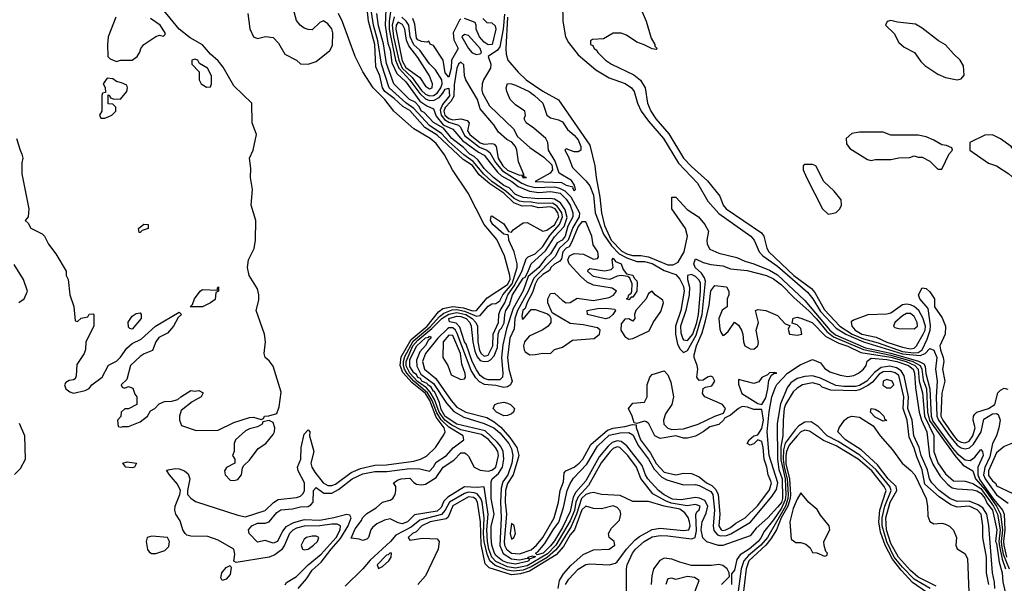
# Model space of a CAD drawing. Header units: inches. Extents: x 2380249 to 2585472, y 382747 to 546448.
# Tile 411 of 626: x 2483474 to 2488510, y 490536 to 493418. Entities that reach past the tile are written whole.
import ezdxf

# ---------------------------------------------------------------- set-up
doc = ezdxf.new("R2010")
doc.units = ezdxf.units.IN
doc.header["$MEASUREMENT"] = 0
doc.layers.add('C4489', color=7, linetype='Continuous')

msp = doc.modelspace()

# ---------------------------------------------------------------- linework, layer by layer
at = {"layer": 'C4489', "color": 4}
for points, elevation in [([(2486248.1, 493588.1), (2486252.7, 493410), (2486266, 493330), (2486280.5, 493300.5), (2486330, 493238), (2486421.1, 493161.1), (2486490, 493120.3), (2486571.1, 493091.1), (2486604.2, 493070), (2486616.5, 493050), (2486634.7, 492990), (2486653.6, 492950), (2486690, 492898.3), (2486766.9, 492810), (2486843.8, 492683.8), (2486940.9, 492581), (2486993.4, 492490), (2487050, 492426.2), (2487213.7, 492310), (2487230.3, 492290), (2487257.3, 492230), (2487274.7, 492210), (2487350, 492157), (2487503.7, 492023.7), (2487530.9, 491990.9), (2487570, 491926.1), (2487650, 491839.8), (2487699.4, 491810), (2487790, 491769.8), (2487990, 491709.4), (2488080.2, 491699.8), (2488105.5, 491710), (2488130, 491736.5), (2488150, 491727.7), (2488165.9, 491690), (2488158.2, 491630), (2488166.3, 491570), (2488162.5, 491490), (2488165.5, 491390), (2488174.3, 491370), (2488230, 491289.6), (2488270, 491242), (2488290, 491229), (2488310, 491223.7), (2488332.4, 491227.6), (2488353.3, 491246.7), (2488391.2, 491310), (2488405.4, 491374.6), (2488450, 491402.6), (2488470, 491404.6), (2488478.2, 491398.2), (2488488.3, 491370), (2488482.3, 491330), (2488470.2, 491290), (2488449.5, 491250), (2488437.1, 491182.9), (2488410, 491128.4), (2488404.7, 491090), (2488412.9, 491070), (2488470, 490988.1), (2488530, 490945.4)], 24), ([(2483458.8, 492810), (2483476, 492750), (2483486, 492730), (2483491, 492710), (2483485.4, 492685.4), (2483486, 492630), (2483521, 492450), (2483518, 492410), (2483502, 492390), (2483516.9, 492376.9), (2483531.6, 492351.6), (2483590, 492322), (2483602, 492310), (2483621, 492270), (2483659.8, 492219.8), (2483711.3, 492131.3), (2483712, 492110), (2483722, 492090), (2483731.6, 492011.6), (2483751.1, 491951.1), (2483758, 491878), (2483770, 491874), (2483788, 491892), (2483822, 491898), (2483830, 491912), (2483850, 491914), (2483854, 491910), (2483854, 491850), (2483812, 491770), (2483811.6, 491731.6), (2483804.7, 491710), (2483766, 491654), (2483762.8, 491597.2), (2483758, 491582), (2483750, 491575.3), (2483727.1, 491572.9), (2483710, 491562), (2483702.8, 491550), (2483711, 491530), (2483730, 491514.8), (2483750, 491508), (2483810, 491521), (2483830, 491531.3), (2483844, 491550), (2483896, 491590), (2483929.3, 491650.7), (2483970, 491671.3), (2483990, 491691.3), (2484022, 491738), (2484050, 491762), (2484096, 491784), (2484169.4, 491850.6), (2484290, 491922), (2484302, 491910), (2484284.7, 491895.3), (2484261, 491850), (2484230, 491815.3), (2484186.8, 491793.2), (2484171.3, 491770), (2484154.4, 491725.6), (2484110.9, 491709.1), (2484090, 491695.3), (2484041, 491650), (2484022, 491578), (2483994, 491550), (2483998, 491538), (2484010, 491534), (2484030, 491542), (2484052.7, 491532.7), (2484063.6, 491503.6), (2484074, 491490), (2484074, 491450), (2484031.6, 491428.4), (2484012.7, 491427.3), (2483994, 491410), (2483991.6, 491388.4), (2483974, 491370), (2483978, 491338), (2483994, 491334), (2484002, 491338), (2484030, 491338), (2484090, 491361), (2484128, 491390), (2484143.1, 491416.9), (2484166, 491430), (2484187.3, 491452.7), (2484215.3, 491464.7), (2484253.2, 491466.8), (2484284, 491476), (2484298, 491490), (2484350, 491522), (2484370, 491518), (2484390, 491522), (2484412, 491510), (2484402, 491490), (2484356.9, 491463.1), (2484300.7, 491419.3), (2484291, 491390), (2484291, 491370), (2484302, 491342), (2484376.7, 491316.7), (2484490, 491318), (2484570, 491358.4), (2484650, 491384), (2484670, 491386), (2484710, 491374), (2484722, 491378), (2484726, 491390), (2484748.4, 491391.6), (2484790, 491404.7), (2484801.5, 491438.5), (2484812.5, 491512.5), (2484770, 491645.2), (2484750, 491673.2), (2484729, 491690), (2484724, 491710), (2484732.3, 491770), (2484726.6, 491810), (2484684, 491930), (2484696.6, 491983.4), (2484697.6, 492010), (2484690, 492042), (2484648, 492110), (2484639, 492150), (2484645.2, 492190), (2484673.1, 492246.9), (2484680.5, 492290), (2484682.4, 492390), (2484658, 492470), (2484664.5, 492550), (2484654, 492610), (2484656.2, 492656.2), (2484649, 492710), (2484669.2, 492750), (2484685.2, 492830), (2484663.7, 492890), (2484662.4, 492990), (2484570, 493079.5), (2484514.9, 493174.9), (2484490, 493208), (2484450, 493240.5), (2484410, 493289.7), (2484345.7, 493325.7), (2484290, 493369.6), (2484174.7, 493510)], 24), ([(2484640.7, 493450), (2484650.6, 493370.6), (2484670.8, 493330.8), (2484690, 493321), (2484730.9, 493330.9), (2484770, 493326), (2484798.4, 493298.4), (2484830, 493241), (2484890, 493211.3), (2484910, 493192), (2484950, 493191), (2484990, 493204.7), (2485060.2, 493259.8), (2485074.5, 493285.5), (2485075.3, 493350), (2485070, 493371.6), (2485050, 493396.2), (2485028.4, 493411.6), (2485010, 493402.7), (2484970, 493366.6), (2484950, 493367), (2484930, 493374.5), (2484909.7, 493389.7), (2484890, 493414), (2484870, 493489)], 24), ([(2484898.7, 490510), (2484941.5, 490558.5), (2484970, 490602.4), (2485016.9, 490643.1), (2485067, 490710), (2485115.9, 490764.1), (2485154.2, 490830), (2485169.7, 490870), (2485163.6, 490883.6), (2485148, 490888), (2485081, 490870), (2485010, 490857.6), (2484930, 490859.8), (2484875.6, 490844.4), (2484835.3, 490824.8), (2484818, 490802), (2484792.4, 490750), (2484770, 490741.2), (2484730, 490755.3), (2484690, 490746), (2484648, 490790), (2484644, 490810), (2484661.2, 490830), (2484690, 490843.8), (2484730, 490843), (2484749.7, 490850.3), (2484790, 490897.1), (2484810, 490911.8), (2484870, 490917), (2484910, 490926.7), (2484950, 490928.2), (2484963.8, 490936.2), (2484975.6, 490950), (2484977, 491010), (2484990, 491024.9), (2485030, 490997.4), (2485070, 490996.9), (2485105.4, 491014.6), (2485175.4, 491070), (2485230, 491094.8), (2485290, 491107.3), (2485352.2, 491107.8), (2485470, 491123.2), (2485520.4, 491120.4), (2485570, 491108.8), (2485590, 491130.8), (2485604.4, 491155.6), (2485657.6, 491190), (2485692.1, 491227.9), (2485746.6, 491270), (2485742.9, 491290), (2485670, 491333.8), (2485630, 491372.2), (2485607.3, 491407.3), (2485584.4, 491470), (2485560.8, 491510), (2485490.7, 491570), (2485455.2, 491610), (2485442, 491630), (2485436.9, 491650), (2485436.8, 491670), (2485443.8, 491696.2), (2485486.7, 491773.3), (2485573, 491847), (2485620.7, 491899.3), (2485643.6, 491916.4), (2485686.5, 491933.5), (2485710, 491935.2), (2485750, 491927.2), (2485810, 491902.3), (2485830, 491904.9), (2485870, 491953.1), (2485890, 491964.4), (2485910, 491966.4), (2485930, 491980.5), (2485945, 492010), (2485993.1, 492066.9), (2486018.5, 492150), (2486018.3, 492170), (2486003, 492230), (2485976.2, 492290), (2485973.6, 492313.6), (2485970, 492318), (2485950, 492320.9), (2485895.1, 492370), (2485881.6, 492390), (2485886.6, 492413.4), (2485890, 492414.8), (2485950, 492373), (2485974.8, 492334.8), (2485990, 492330.7), (2485997.7, 492342.3), (2486050, 492379.5), (2486070, 492380.2), (2486150, 492337), (2486170, 492341.7), (2486210, 492369.4), (2486231.4, 492410), (2486226, 492430), (2486212.8, 492450), (2486190, 492461.4), (2486130, 492455.6), (2486090, 492465), (2486044.9, 492464.9), (2486001, 492481), (2485950.2, 492530.2), (2485878.1, 492578.1), (2485823.9, 492623.9), (2485790, 492672.2), (2485743.1, 492703.1), (2485610, 492827.5), (2485546.9, 492866.9), (2485470, 492954.1), (2485434.1, 492974.1), (2485390, 493015), (2485341.4, 493050), (2485329.7, 493070), (2485316.1, 493130), (2485295.8, 493175.8), (2485291.3, 493290), (2485259, 493410), (2485250.4, 493490)], 12), ([(2486578.4, 490490), (2486578, 490610), (2486582, 490630), (2486608.6, 490690), (2486623.5, 490710), (2486668.2, 490750), (2486710, 490773), (2486750, 490780.2), (2486790, 490779.2), (2486910, 490762.3), (2486929.8, 490770.2), (2486936.1, 490803.9), (2486933, 490887), (2486938, 490902), (2486950, 490911), (2486954.7, 490930), (2486930, 490939.2), (2486888.3, 490931.7), (2486806.2, 490946.2), (2486776.8, 490956.8), (2486712.5, 490992.5), (2486651.1, 491071.1), (2486629.7, 491130), (2486585, 491190), (2486544.5, 491230), (2486530, 491234.3), (2486510, 491225.3), (2486494.7, 491210), (2486448.8, 491151.2), (2486383.8, 491036.2), (2486330, 490978), (2486319.2, 490950), (2486311.6, 490908.4), (2486290, 490854.8), (2486215.9, 490730), (2486174, 490686), (2486070, 490625.1), (2486010, 490613), (2485970, 490619.5), (2485910, 490646.7), (2485889.6, 490669.6), (2485874.6, 490710), (2485866.3, 490750), (2485863.5, 490810), (2485871.2, 490890), (2485849.6, 491029.6), (2485814.4, 491025.6), (2485750, 491028.6), (2485663.3, 490976.7), (2485644, 490956), (2485630, 490923.5), (2485610, 490905), (2485494.3, 490885.7), (2485457.6, 490850), (2485430, 490839.7), (2485410, 490844.7), (2485370, 490865.1), (2485340.9, 490859.1), (2485301, 490839), (2485279.6, 490820.4), (2485271.1, 490808.9), (2485258, 490770), (2485250, 490762), (2485230, 490755.3), (2485210, 490762), (2485170, 490766), (2485190, 490814), (2485222.9, 490857.1), (2485227.3, 490870), (2485250, 490893.4), (2485298, 490922), (2485330, 490951), (2485370, 490961), (2485382, 490970), (2485395.3, 490990), (2485398, 491010), (2485398, 491030), (2485386, 491050), (2485410, 491064.7), (2485426, 491070), (2485470, 491072.7), (2485490.4, 491050.4), (2485503.4, 491043.4), (2485530, 491039.3), (2485550, 491043), (2485603.9, 491076.1), (2485641.1, 491130), (2485695.2, 491164.8), (2485730, 491203.7), (2485750, 491203.7), (2485757.8, 491197.8), (2485770, 491185.5), (2485798.4, 491130), (2485830, 491113.4), (2485870, 491108.3), (2485890, 491113.8), (2485910, 491130.4), (2485924.1, 491190), (2485919.6, 491210), (2485907.1, 491230), (2485871.4, 491271.4), (2485836.8, 491296.8), (2485730, 491321.2), (2485684.2, 491344.2), (2485649.5, 491369.5), (2485619.4, 491410), (2485595.7, 491475.7), (2485573.5, 491513.5), (2485554.8, 491534.8), (2485508.4, 491568.4), (2485470, 491610.5), (2485451.8, 491648.2), (2485450.8, 491670), (2485485.3, 491750), (2485510, 491779.6), (2485582.2, 491837.8), (2485633.2, 491890), (2485670, 491911.7), (2485710, 491920.4), (2485756.6, 491910), (2485788.1, 491890), (2485807.9, 491870), (2485815.2, 491850), (2485818.3, 491770), (2485826.7, 491726.7), (2485835.4, 491710), (2485850, 491697.6), (2485870, 491701.7), (2485893.7, 491750), (2485896.4, 491810), (2485922.5, 491870), (2485925.2, 491910), (2485931.8, 491930), (2485955.8, 491970), (2485970.5, 492010), (2486003.7, 492056.3), (2486042.4, 492130), (2486064.9, 492195.1), (2486075.2, 492204.8), (2486110, 492220.5), (2486150, 492258), (2486185.3, 492314.7), (2486236, 492370), (2486250.8, 492409.2), (2486247, 492430), (2486224, 492464), (2486199.5, 492479.5), (2486130, 492477.4), (2486090, 492484.8), (2486050, 492485.9), (2486030, 492489.4), (2486003, 492503), (2485961.3, 492541.3), (2485889.9, 492589.9), (2485847.8, 492627.8), (2485793.3, 492693.3), (2485746.8, 492726.8), (2485670, 492794.7), (2485633.5, 492833.5), (2485570, 492876.3), (2485490, 492964.1), (2485450, 492992.6), (2485364.8, 493070), (2485325.6, 493190), (2485306.7, 493310), (2485284.7, 493390), (2485264.7, 493510)], 8), ([(2486630, 493522), (2486678.8, 493410), (2486703.6, 493323.6), (2486722, 493290), (2486722, 493282), (2486734, 493270), (2486730, 493266), (2486710, 493268), (2486668.9, 493288.9), (2486630, 493302), (2486578, 493338), (2486550, 493348), (2486510, 493348), (2486459.6, 493320.4), (2486403.6, 493316.4), (2486394, 493310), (2486394, 493290), (2486405.4, 493285.4), (2486412, 493270), (2486423.5, 493263.5), (2486431.3, 493250), (2486471.3, 493210), (2486501, 493190), (2486615.1, 493135.1), (2486648.9, 493108.9), (2486672.7, 493070), (2486684.6, 492990), (2486701.7, 492950), (2486727.6, 492910), (2486793.7, 492833.7), (2486870.3, 492710), (2486910, 492667.2), (2486993, 492593), (2487054.6, 492514.6), (2487072.4, 492470), (2487088.4, 492450), (2487268.1, 492328.1), (2487281.1, 492310), (2487295.6, 492250), (2487306, 492230), (2487434.3, 492110), (2487523.7, 492043.7), (2487541.8, 492021.9), (2487590, 491933.7), (2487668.4, 491850), (2487732.1, 491810), (2487790, 491785.7), (2487865.4, 491765.4), (2487990, 491721.8), (2488046.4, 491713.6), (2488070, 491715.6), (2488090.6, 491730), (2488115.8, 491784.2), (2488130.6, 491830), (2488133.4, 491853.4), (2488120.2, 491940.2), (2488078.4, 491990), (2488072, 492010), (2488090, 492046), (2488110, 492042.8), (2488130, 492026.8), (2488154, 491990), (2488154, 491950), (2488193.3, 491893.3), (2488209, 491850), (2488208.1, 491810), (2488181.2, 491750), (2488183.2, 491730), (2488197.6, 491690), (2488200.2, 491670), (2488194.9, 491630), (2488206, 491570), (2488190, 491508), (2488186.1, 491390), (2488195.2, 491370), (2488250, 491291.7), (2488270, 491268), (2488290, 491256.9), (2488310, 491253.8), (2488330, 491262.7), (2488349.7, 491290), (2488362, 491330), (2488351.1, 491370), (2488353.3, 491390), (2488359.3, 491400.7), (2488369.7, 491410.3), (2488430, 491430.3), (2488462.4, 491450), (2488478, 491510), (2488490, 491523.1), (2488510, 491534), (2488528.2, 491528.2)], 28), ([(2483966, 493430), (2483927.3, 493330), (2483922.8, 493290), (2483924.7, 493230), (2483936.9, 493216.9), (2483970, 493204.7), (2483990, 493211.3), (2484050, 493211.3), (2484075.3, 493230), (2484089.1, 493250.9), (2484094, 493270), (2484110, 493291.3), (2484170, 493331.3), (2484190, 493338), (2484210, 493334), (2484218, 493342), (2484218, 493350), (2484193.2, 493390), (2484143.2, 493423.2)], 28), ([(2484831.8, 490528.2), (2484839.3, 490540.7), (2484890, 490570.3), (2484949.8, 490630), (2485015.9, 490684.1), (2485093.1, 490770), (2485114, 490810), (2485114.5, 490830), (2485098.1, 490838.1), (2485070, 490838.3), (2485010.1, 490829.9), (2484930, 490828.2), (2484890, 490818.3), (2484872, 490808), (2484855, 490790), (2484829.2, 490730), (2484812.6, 490707.4), (2484778.7, 490681.3), (2484750, 490669.6), (2484582, 490642), (2484569.4, 490649.4), (2484574.5, 490685.5), (2484569.6, 490710), (2484490, 490756.9), (2484435.8, 490775.8), (2484350, 490776.8), (2484330, 490782), (2484320.4, 490790), (2484309.2, 490809.2), (2484295.2, 490855.2), (2484273, 490890), (2484268.5, 490910), (2484270, 490931), (2484293.2, 490990), (2484296, 491010), (2484282.2, 491042.2), (2484240.7, 491090), (2484226, 491114), (2484270, 491123), (2484290, 491120.4), (2484317.3, 491110), (2484335.3, 491095.2), (2484344.4, 491070), (2484332.7, 491010), (2484333, 490990), (2484350.3, 490970.3), (2484374, 490954), (2484590, 490883.5), (2484630, 490874.9), (2484730, 490907.2), (2484771.7, 490948.3), (2484796.2, 490963.8), (2484890, 490975.3), (2484910, 490981.3), (2484924.6, 490995.4), (2484930.8, 491010), (2484931.6, 491050), (2484898, 491110), (2484896, 491130), (2484911.5, 491170), (2484913.6, 491230), (2484930, 491298), (2484950, 491320.7), (2484958, 491310), (2484957.1, 491290), (2484979.6, 491210), (2484963.1, 491150), (2484967.8, 491130), (2484983.4, 491103.4), (2485026.5, 491050), (2485050, 491036.1), (2485070, 491036.2), (2485090, 491042.9), (2485170, 491102), (2485217.2, 491122.8), (2485290, 491139.7), (2485350, 491142.3), (2485490, 491160.2), (2485524.5, 491170), (2485554.8, 491185.2), (2485601.3, 491230), (2485644.4, 491295.6), (2485649.7, 491310), (2485645, 491330), (2485605.3, 491385.3), (2485572.1, 491470), (2485550, 491505.8), (2485481, 491561), (2485433.8, 491613.8), (2485419.9, 491650), (2485426, 491694), (2485476.9, 491783.1), (2485557.8, 491850), (2485615.8, 491924.2), (2485639.1, 491940.9), (2485690, 491951.2), (2485745.1, 491945.1), (2485790, 491929.1), (2485810, 491931.3), (2485865, 491995), (2485970, 492064.4), (2485982.3, 492090), (2485981.1, 492110), (2485953.1, 492210), (2485914.1, 492294.1), (2485850.7, 492370), (2485768.3, 492530), (2485688.4, 492650), (2485647.3, 492727.3), (2485604.6, 492784.6), (2485574.5, 492810), (2485490, 492859.7), (2485388.5, 492950), (2485342, 493010), (2485282.2, 493070), (2485230, 493151.1), (2485189.8, 493230), (2485126.1, 493406.1), (2485105.3, 493450)], 16), ([(2485346.3, 493470), (2485343.2, 493390), (2485357.6, 493297.6), (2485370, 493264), (2485377.8, 493197.8), (2485403.2, 493143.2), (2485450, 493099.1), (2485521.2, 493001.2), (2485556.4, 492976.4), (2485590, 492961.6), (2485604.5, 492924.5), (2485640.6, 492880.6), (2485690, 492858), (2485739.7, 492799.7), (2485820.6, 492740.6), (2485850, 492724.2), (2485918.3, 492638.3), (2485939.1, 492619.1), (2485992.2, 492590), (2486024.7, 492564.7), (2486081.6, 492541.6), (2486130, 492533.9), (2486190, 492539.8), (2486238, 492530), (2486270, 492499.6), (2486290.1, 492470), (2486303.6, 492430), (2486303.2, 492410), (2486278.5, 492361.5), (2486264.4, 492310), (2486248.5, 492290), (2486223.7, 492276.3), (2486190, 492220.4), (2486162.9, 492197.1), (2486130, 492151.1), (2486075.3, 492104.7), (2486050, 492031.6), (2485998.6, 491941.4), (2485963.6, 491836.4), (2485945.1, 491754.9), (2485939.3, 491690), (2485946, 491610), (2485943.7, 491590), (2485930, 491576.3), (2485870, 491575.6), (2485850, 491583.1), (2485830, 491598.5), (2485810, 491626.9), (2485788.6, 491670), (2485758, 491758), (2485749.3, 491770), (2485725.8, 491845.8), (2485706.3, 491866.4), (2485672.3, 491872.3), (2485669.4, 491889.4), (2485710, 491901.6), (2485730, 491900.4), (2485758.4, 491890), (2485777.4, 491870), (2485783.8, 491850), (2485791.5, 491770), (2485802, 491722), (2485814, 491694), (2485830, 491675.2), (2485849.2, 491669.2), (2485870, 491670.9), (2485882.1, 491677.9), (2485900.4, 491699.6), (2485918, 491742), (2485922.4, 491810), (2485928.5, 491830), (2485939.1, 491841), (2485952, 491868), (2485955.1, 491910), (2485961.2, 491930), (2485979.6, 491960.4), (2485995.5, 492010), (2486050, 492096.5), (2486059.5, 492100.5), (2486074, 492126), (2486089.9, 492170.1), (2486163.9, 492236.1), (2486210, 492307), (2486259.4, 492360.6), (2486274.2, 492405.8), (2486264.6, 492444.6), (2486240.6, 492480.6), (2486210, 492500.6), (2486190, 492503.8), (2486130, 492501), (2486050, 492508.2), (2486010, 492523.4), (2485977.3, 492557.3), (2485949.8, 492570), (2485898, 492610), (2485850, 492656.9), (2485819.4, 492699.4), (2485798.8, 492718.8), (2485777.4, 492730), (2485744, 492764), (2485684.8, 492810), (2485642.2, 492862.3), (2485590, 492891.6), (2485542.8, 492942.8), (2485530, 492949.8), (2485516.3, 492976.3), (2485496.4, 492996.4), (2485467.4, 493010), (2485388, 493090), (2485350, 493194), (2485334.7, 493294.8), (2485310, 493386), (2485301.5, 493450)], 4), ([(2485372.9, 493470), (2485364.1, 493410), (2485364.9, 493370), (2485397.1, 493210), (2485413.2, 493170), (2485470, 493108.1), (2485520.2, 493040.2), (2485550, 493013), (2485570, 493003.9), (2485593.4, 493006.6), (2485619.7, 493020.3), (2485638.7, 493041.3), (2485650, 493062.7), (2485670, 493067.3), (2485672, 493028), (2485636.4, 492983.6), (2485624.9, 492955.1), (2485630.1, 492930), (2485647.7, 492907.7), (2485670, 492893.3), (2485718.1, 492878.1), (2485728.3, 492868.3), (2485750, 492825.1), (2485826.4, 492766.4), (2485863.6, 492750), (2485878.1, 492738.1), (2485907.9, 492687.9), (2485944.1, 492644.1), (2486042.5, 492582.5), (2486070.3, 492570), (2486110, 492559.8), (2486210, 492562.3), (2486235.8, 492555.8), (2486262.1, 492542.1), (2486292.6, 492512.6), (2486337.1, 492430), (2486336.3, 492410), (2486304.3, 492355.7), (2486279.6, 492290), (2486235.9, 492250), (2486212.6, 492207.4), (2486103.7, 492096.3), (2486073.5, 492026.5), (2486020.4, 491930), (2486007.3, 491890), (2486003.4, 491836.6), (2485980.8, 491790), (2485968.8, 491690), (2485976.6, 491630), (2485993.4, 491570), (2485984.4, 491550), (2485970, 491540.4), (2485950, 491537.1), (2485910, 491547.9), (2485852, 491552), (2485826.2, 491566.2), (2485806.7, 491586.7), (2485783.7, 491623.7), (2485712.5, 491812.5), (2485703.7, 491830), (2485690, 491842.3), (2485670, 491841.6), (2485662.9, 491837.1), (2485612.7, 491790), (2485549.4, 491710), (2485533.7, 491670), (2485544.3, 491630), (2485603.3, 491583.3), (2485680.9, 491470), (2485710, 491436.3), (2485755.8, 491410), (2485863.4, 491383.4), (2485901.7, 491361.7), (2485934.5, 491334.5), (2485981.3, 491281.3), (2486016.8, 491230), (2486026.7, 491190), (2486022.1, 491170), (2485999.1, 491090), (2485970, 491046), (2485959.5, 491010), (2485958.1, 490950), (2485963.9, 490890), (2485952.9, 490750), (2485954.6, 490730), (2485963.7, 490710), (2485990, 490690.2), (2486030, 490686), (2486090, 490707.4), (2486118.2, 490730), (2486150, 490770.3), (2486208.6, 490870), (2486230.6, 490950), (2486238.8, 491010), (2486254.9, 491054.9), (2486259, 491101), (2486268, 491110), (2486310, 491129), (2486336, 491150), (2486354.4, 491170), (2486395.1, 491244.9), (2486481.6, 491318.4), (2486510, 491328.8), (2486570, 491337.5), (2486608.2, 491348.2), (2486626.8, 491346.8), (2486626.8, 491333.2), (2486650.2, 491270), (2486700.7, 491200.7), (2486730, 491149), (2486770, 491104.7), (2486830, 491090.4), (2486870, 491098.7), (2486910, 491096.5), (2486950, 491080.2), (2486987.8, 491050), (2487015, 491035), (2487034.9, 491014.9), (2487046.1, 490990), (2487055.4, 490890), (2487050.3, 490830), (2487062.6, 490810), (2487070, 490806.4), (2487086, 490810), (2487110, 490821.2), (2487137.2, 490842.8), (2487185.1, 490870), (2487250, 490933.6), (2487310, 491013), (2487318.8, 491050), (2487302.6, 491090), (2487296, 491130), (2487282, 491170), (2487277.5, 491230), (2487270, 491260.9), (2487250, 491269.3), (2487229.2, 491249.2), (2487210, 491242.7), (2487195.3, 491250), (2487206, 491270), (2487229.2, 491290), (2487250, 491294.8), (2487270, 491328), (2487279.1, 491370), (2487270, 491425.2), (2487230, 491424.7), (2487196.9, 491436.9), (2487170, 491439.6), (2487150, 491429.6), (2487110, 491396), (2487079.8, 491380.2), (2487074.9, 491370), (2487050, 491347.8), (2487004.5, 491335.5), (2486970.6, 491310), (2486930, 491288.5), (2486890, 491277.6), (2486870, 491278.4), (2486830, 491289.7), (2486750, 491276), (2486722.6, 491290), (2486691.6, 491351.6), (2486680.9, 491360.9), (2486670, 491364.5), (2486630, 491353.2), (2486616.4, 491356.4), (2486607.3, 491390), (2486589, 491430), (2486610, 491456), (2486670, 491462), (2486684, 491490), (2486684, 491550), (2486697.2, 491590), (2486710, 491602.8), (2486770, 491622), (2486790, 491602), (2486804.9, 491564.9), (2486817.8, 491490), (2486810.3, 491450), (2486777.6, 491402.4), (2486766.7, 491370), (2486768.5, 491350), (2486788.9, 491328.9), (2486810, 491321.6), (2486870, 491326), (2486944, 491350), (2487029.4, 491390.6), (2487073.6, 491406.4), (2487084, 491430), (2487068.7, 491450), (2486979, 491490), (2486966.2, 491506.2), (2486970, 491532), (2486981.2, 491538.8), (2487013.8, 491546.2), (2487029, 491570), (2487019, 491590), (2487010, 491595.1), (2486992, 491590), (2486970, 491574), (2486950, 491573.2), (2486938, 491590), (2486942.4, 491630), (2486939.7, 491650), (2486924.7, 491690), (2486924.4, 491704.4), (2486935.5, 491750), (2486964.2, 491815.8), (2486982.7, 491877.3), (2487001.5, 491958.5), (2487010, 492030.8), (2487030, 492058), (2487090, 492051.3), (2487102, 492030), (2487102, 492010), (2487092, 491990), (2487092, 491950), (2487067.5, 491932.5), (2487050.8, 491890), (2487054.8, 491834.8), (2487059.8, 491819.8), (2487070, 491802), (2487075.3, 491804.7), (2487097.2, 491822.8), (2487130, 491871.3), (2487150, 491856), (2487166.8, 491830), (2487173.4, 491810), (2487176.3, 491770), (2487184, 491750), (2487210, 491734.9), (2487230, 491733), (2487249.4, 491750), (2487253, 491767), (2487241.6, 491830), (2487252.7, 491870), (2487238, 491930), (2487250, 491936), (2487290.6, 491930.6), (2487350, 491904.7), (2487390, 491862), (2487414, 491854), (2487404.7, 491835.3), (2487412, 491810), (2487450, 491804.9), (2487475.3, 491810), (2487470, 491838), (2487450, 491858), (2487426, 491866), (2487430, 491891), (2487450, 491896), (2487469, 491891), (2487526.8, 491870), (2487597.4, 491797.4), (2487663.3, 491763.3), (2487710, 491748.7), (2487776.6, 491716.6), (2487930, 491692.7), (2488008.1, 491670), (2488053.5, 491650), (2488069.5, 491630), (2488075.4, 491570), (2488091.4, 491510), (2488102.1, 491390), (2488149, 491291), (2488149.5, 491210), (2488170, 491152.2), (2488210, 491095.8), (2488250, 491060.4), (2488310, 491058.4), (2488350, 491045.5), (2488390, 491020.1), (2488455.6, 490930), (2488475.2, 490890), (2488489.2, 490810), (2488481.9, 490750), (2488484.9, 490724.9), (2488499.1, 490659.1), (2488516.8, 490610)], 8), ([(2485390, 493431.8), (2485379.1, 493390), (2485386.9, 493330), (2485412.9, 493210), (2485431.2, 493170), (2485481.4, 493121.5), (2485530, 493056), (2485550, 493036.6), (2485570, 493027.8), (2485590, 493030.1), (2485610, 493042.5), (2485629.1, 493070), (2485634.9, 493090), (2485633.3, 493110), (2485601.5, 493161.5), (2485570, 493192.4), (2485521.1, 493261.1), (2485489.9, 493289.9), (2485472.2, 493330), (2485464.1, 493390), (2485450.9, 493410.9), (2485428.5, 493430)], 12), ([(2485730, 493421.2), (2485724.4, 493415.6), (2485691.4, 493350), (2485695.1, 493315.1), (2485716.4, 493270), (2485682.3, 493210), (2485681.1, 493170), (2485670, 493124.5), (2485650, 493146.6), (2485640.9, 493210), (2485590, 493286), (2485573.2, 493293.2), (2485567.3, 493307.3), (2485556.9, 493303.1), (2485530, 493306.3), (2485510, 493314.7), (2485504, 493324), (2485494.8, 493394.8), (2485484.4, 493424.4)], 8), ([(2485843.6, 493423.6), (2485863.6, 493403.6), (2485890, 493402), (2485905.4, 493385.4), (2485910.3, 493370), (2485890.4, 493290), (2485870, 493288.4), (2485850, 493302.9), (2485826.9, 493330), (2485809.5, 493370), (2485809.4, 493389.4), (2485803.1, 493403.1), (2485750, 493423.7)], 8), ([(2485953.3, 493446.7), (2485946.3, 493370), (2485930, 493279.5), (2485918.9, 493261.1), (2485870.4, 493230), (2485883.2, 493190), (2485881.6, 493170), (2485847.2, 493110), (2485839.7, 493090), (2485838, 493058), (2485842, 493042), (2485877, 492977), (2485999.2, 492859.2), (2486021.1, 492821.1), (2486083.4, 492763.4), (2486154.6, 492714.6), (2486196.3, 492676.3), (2486199.1, 492650), (2486187, 492633), (2486111.3, 492590), (2486245.2, 492585.2), (2486270, 492570.7), (2486303.6, 492563.6), (2486302, 492558), (2486310, 492542.8), (2486317.2, 492550), (2486312, 492572), (2486296.2, 492596.2), (2486233.2, 492633.2), (2486213.8, 492693.8), (2486179.3, 492750), (2486175.1, 492790), (2486166, 492810), (2486103.5, 492863.5), (2486064, 492890), (2486054, 492910), (2486061.2, 492930), (2486057.2, 492950), (2486010, 492982.7), (2485983.7, 493010), (2485965.1, 493050), (2485962, 493070), (2485970, 493090.6), (2485990, 493090.4), (2486010, 493082), (2486080.7, 493050), (2486107.7, 493030), (2486150.4, 492990), (2486171.3, 492930), (2486190, 492916), (2486230, 492906), (2486250, 492894.8), (2486275.8, 492855.8), (2486310, 492827.3), (2486330, 492804), (2486344, 492770), (2486344.7, 492750), (2486330, 492741.2), (2486310, 492741.2), (2486270, 492758), (2486262, 492750), (2486279.9, 492719.9), (2486301.6, 492661.6), (2486370, 492593.4), (2486390, 492567.7), (2486410, 492521), (2486418.2, 492430), (2486460.6, 492320.6), (2486500.7, 492260.7), (2486541.2, 492221.2), (2486579.8, 492199.8), (2486630, 492181.3), (2486670, 492180.7), (2486710, 492171.6), (2486770, 492135.5), (2486830, 492114), (2486850.1, 492090.1), (2486870, 492053), (2486873.1, 492030), (2486856.6, 491930), (2486829.2, 491850.8), (2486829.2, 491809.2), (2486838.9, 491758.9), (2486852.5, 491732.5), (2486870, 491715.5), (2486890, 491726.4), (2486934.9, 491805.1), (2486965.4, 491910), (2486981.2, 492081.2), (2486977.4, 492097.4), (2486961.7, 492121.7), (2486929.7, 492150), (2486921.6, 492170), (2486930, 492194), (2486970, 492175.8), (2487010, 492165.3), (2487070, 492158.9), (2487110, 492143.6), (2487195.4, 492135.4), (2487293.4, 492110), (2487330, 492092.6), (2487370, 492061.1), (2487435, 491995), (2487510, 491928.3), (2487550, 491887.9), (2487603.4, 491823.4), (2487636.3, 491796.3), (2487790.5, 491730.6), (2487930, 491702.5), (2488043, 491670), (2488079.5, 491650), (2488088.2, 491630), (2488095.4, 491575.4), (2488111.5, 491530), (2488117.5, 491410), (2488127.8, 491367.8), (2488261.9, 491181.9), (2488300.5, 491140.5), (2488348.7, 491110), (2488362.5, 491070), (2488413, 491013), (2488470.5, 490930), (2488491, 490890), (2488501.6, 490810), (2488494.3, 490750), (2488496.2, 490730), (2488504.8, 490684.8), (2488535.3, 490610)], 12), ([(2485969.2, 493430), (2485960.2, 493270), (2485962, 493242), (2485970.5, 493210.5), (2486023, 493150), (2486064.9, 493110), (2486150, 493051.6), (2486230, 493008.4), (2486390, 492775.6), (2486415.2, 492670), (2486422.2, 492610), (2486442.1, 492510), (2486449.5, 492430), (2486465.8, 492365.7), (2486499.1, 492290), (2486554.2, 492234.2), (2486579.7, 492219.7), (2486608.8, 492211.2), (2486651.7, 492211.7), (2486690, 492205), (2486790, 492164), (2486815.8, 492164.2), (2486842.8, 492177.2), (2486872.8, 492230), (2486889.7, 492310), (2486880.5, 492350), (2486809.7, 492450), (2486809.4, 492510.6), (2486830, 492511), (2486887.9, 492447.9), (2486946.8, 492410), (2486978.8, 492370), (2486996.8, 492336.8), (2486988.9, 492291.1), (2486990.3, 492270.3), (2487004.7, 492244.7), (2487050, 492223.7), (2487142.4, 492202.4), (2487182.6, 492182.6), (2487230, 492169.2), (2487310, 492137), (2487350, 492113.3), (2487490, 491982), (2487618.5, 491830), (2487646.6, 491806.6), (2487800.5, 491740.5), (2487930, 491712.1), (2488072.2, 491672.2), (2488098.3, 491658.3), (2488105.7, 491645.7), (2488108.5, 491608.5), (2488129.6, 491530), (2488135.5, 491390), (2488145.4, 491365.4), (2488246, 491226), (2488270, 491199.3), (2488310, 491167.1), (2488336.4, 491163.6), (2488359.7, 491180.3), (2488390, 491219.6), (2488399.1, 491210), (2488401.7, 491190), (2488375.3, 491130), (2488374.5, 491090), (2488385, 491065), (2488450, 490973.1), (2488501.2, 490910), (2488508.8, 490890), (2488513.6, 490810), (2488505.5, 490750), (2488507.3, 490730), (2488522.2, 490670)], 16), ([(2483469.1, 491970.9), (2483498, 491990), (2483514, 492030), (2483494, 492090), (2483446.3, 492166.3)], 24), ([(2488461.7, 490510), (2488460.9, 490540.9), (2488449.9, 490590), (2488431.7, 490831.7), (2488420.2, 490890), (2488400.8, 490920.8), (2488376.8, 490936.8), (2488330, 490955.2), (2488270, 490954.6), (2488232.4, 490970), (2488176.8, 491010), (2488139.1, 491050), (2488128.4, 491070), (2488116.7, 491116.7), (2488085, 491190), (2488074.5, 491230), (2488048, 491290), (2488039.1, 491370), (2488016.5, 491430), (2488020.2, 491490), (2487997.4, 491597.4), (2487982, 491622), (2487958.1, 491638.1), (2487925.4, 491645.4), (2487880.8, 491639.2), (2487845.9, 491614.1), (2487807.9, 491570), (2487770, 491546.7), (2487750, 491542.1), (2487690, 491541.3), (2487647.8, 491547.8), (2487570, 491584.8), (2487530, 491596.2), (2487490, 491593.5), (2487450, 491582.5), (2487418.4, 491561.6), (2487401.9, 491538.1), (2487365.9, 491454.1), (2487347.9, 491352.1), (2487350.9, 491170), (2487357.7, 491117.7), (2487373.8, 491070), (2487376, 490970), (2487370, 490949), (2487350, 490924.2), (2487300.8, 490870), (2487241.5, 490818.5), (2487210, 490779.2), (2487070, 490728.2), (2487049.1, 490729.1), (2486988, 490748), (2486968.6, 490768.6), (2486960.5, 490810), (2486965, 490850), (2486985.2, 490894.8), (2486993.7, 490930), (2486978.4, 490958.4), (2486951.3, 490971.3), (2486930, 490973.7), (2486857.7, 490962.3), (2486813.9, 490966.1), (2486770, 490988.4), (2486740.9, 491010), (2486687.4, 491070), (2486674.6, 491090), (2486657.9, 491137.9), (2486579, 491239), (2486550, 491261.6), (2486530, 491263.9), (2486505, 491255), (2486483.5, 491236.5), (2486438.4, 491181.6), (2486370, 491059.1), (2486318.9, 491001.1), (2486304.5, 490975.5), (2486290, 490902.4), (2486250, 490820.4), (2486210, 490752.6), (2486190, 490726.6), (2486151, 490690), (2486121.4, 490681.4), (2486111.8, 490690), (2486123.7, 490696.3), (2486160.8, 490739.2), (2486203.4, 490810), (2486232.2, 490847.8), (2486256.5, 490923.5), (2486274.8, 491010), (2486290, 491046.4), (2486307.1, 491072.9), (2486374.4, 491145.6), (2486430, 491237.2), (2486490, 491293), (2486545.2, 491305.2), (2486590, 491307.1), (2486610, 491294.7), (2486639.5, 491239.5), (2486690, 491170.2), (2486719.2, 491119.2), (2486758.4, 491078.4), (2486784.9, 491064.9), (2486870, 491039.6), (2486930, 491040.9), (2486950, 491035.5), (2487010, 491004.7), (2487019.1, 490990), (2487027.9, 490910), (2487021.2, 490830), (2487025.3, 490805.3), (2487043.6, 490783.6), (2487058.9, 490778.9), (2487090, 490780.6), (2487111.4, 490788.6), (2487211.5, 490848.5), (2487321.2, 490978.8), (2487344.5, 491015.5), (2487351.5, 491050), (2487307.2, 491190), (2487298.2, 491310), (2487307.7, 491412.3), (2487322, 491490), (2487340.8, 491539.2), (2487347.6, 491552.4), (2487401.5, 491610), (2487466.9, 491653.1), (2487530, 491680.7), (2487570, 491663), (2487590, 491636), (2487617.5, 491617.5), (2487670, 491599.4), (2487710, 491593.5), (2487741.5, 491598.5), (2487764.7, 491610), (2487789.7, 491630), (2487803, 491650), (2487808.4, 491671.6), (2487830, 491686.3), (2487910, 491680.9), (2487960.3, 491670), (2488019.6, 491650), (2488044.3, 491630), (2488051.2, 491610), (2488055.5, 491535.5), (2488074.1, 491410), (2488086.2, 491370), (2488113.8, 491310), (2488127.5, 491187.5), (2488145, 491145), (2488182.8, 491082.8), (2488220.8, 491040.8), (2488244.4, 491024.4), (2488270, 491018.2), (2488350, 491014.2), (2488370, 491009.3), (2488390, 490997), (2488410, 490971.6), (2488423.2, 490943.2), (2488450.7, 490909.3), (2488472.2, 490810), (2488464.9, 490750), (2488470, 490739.1), (2488484.2, 490644.2), (2488498.9, 490590), (2488503.2, 490543.2), (2488514.6, 490490)], 4), ([(2488431.4, 490530), (2488419.8, 490590), (2488419.2, 490670), (2488400.3, 490770), (2488401.2, 490830), (2488391.9, 490890), (2488371.2, 490911.2), (2488330, 490929.8), (2488270, 490924.5), (2488237.3, 490937.3), (2488177.7, 490977.7), (2488103.1, 491043.1), (2488090, 491116.2), (2488062.2, 491182.2), (2488050, 491226.3), (2488023.3, 491283.3), (2488013, 491370), (2487992.2, 491430), (2487996, 491490), (2487970, 491597.8), (2487952.1, 491612.1), (2487930, 491618.9), (2487890, 491616.7), (2487870, 491604.7), (2487835.4, 491564.6), (2487812.6, 491547.4), (2487770, 491524.2), (2487750, 491519.6), (2487623.7, 491523.7), (2487578, 491538), (2487566.6, 491550), (2487530, 491561), (2487478.8, 491550), (2487450, 491533.6), (2487430, 491515.6), (2487391.8, 491450), (2487385.1, 491430), (2487378.4, 491370), (2487377.7, 491290), (2487366.8, 491233.2), (2487366.9, 491166.9), (2487388.9, 491070), (2487393.2, 490990), (2487390, 490962.4), (2487370, 490919.6), (2487330, 490860.3), (2487280.6, 490799.4), (2487267.4, 490770), (2487252.1, 490750), (2487206, 490710), (2487158.8, 490681.2), (2487141.8, 490658.2), (2487130, 490602.7), (2487115.5, 490584.5), (2487115.3, 490530)], 8), ([(2488131.6, 490510), (2488050, 490557.7), (2487990, 490618.8), (2487947.8, 490670), (2487908.6, 490748.6), (2487885.2, 490830), (2487885.8, 490870), (2487899, 490930), (2487931.8, 491010), (2487925, 491030), (2487855.4, 491115.4), (2487770.7, 491190.7), (2487660.6, 491260.6), (2487603.5, 491290), (2487558.3, 491338.3), (2487522, 491362), (2487490, 491359.2), (2487459.7, 491340.3), (2487439.8, 491320.2), (2487390, 491252.3), (2487381.4, 491218.6), (2487379.6, 491170), (2487383.9, 491130), (2487400.1, 491070), (2487404.6, 490990), (2487403.9, 490970), (2487390.4, 490930), (2487299.5, 490770), (2487264.6, 490730), (2487202.3, 490677.7), (2487177.7, 490650), (2487164.3, 490610), (2487146.2, 490470)], 12), ([(2488161.5, 490521.5), (2488070, 490566.5), (2488030, 490601.4), (2487968.8, 490670), (2487930, 490739.1), (2487907.6, 490810), (2487904.9, 490870), (2487926.3, 490950), (2487961.2, 491010), (2487956.8, 491030), (2487917.1, 491070), (2487861.3, 491141.3), (2487778.5, 491218.5), (2487698.4, 491270), (2487658, 491310), (2487666, 491330), (2487693.2, 491370), (2487710, 491384), (2487729.6, 491390.3), (2487770, 491384.9), (2487840.4, 491340.4), (2487875.5, 491290), (2487938.5, 491218.5), (2487988.4, 491150), (2488032.8, 491112.8), (2488052.4, 491090), (2488110.3, 490970.2), (2488117.6, 490930), (2488118.8, 490878.8), (2488130, 490851), (2488150, 490839.1), (2488190, 490844), (2488210, 490838.8), (2488230, 490827.3), (2488250, 490806.8), (2488266, 490770), (2488263, 490730), (2488270, 490711.3), (2488308.2, 490688.2), (2488322.5, 490662.5), (2488328.2, 490490)], 8), ([(2483447.1, 491092.9), (2483477.8, 491122.2), (2483503.5, 491170), (2483500.4, 491290), (2483473.1, 491353.1)], 24), ([(2488112.2, 490490), (2488040.6, 490540.6), (2487983.1, 490603.1), (2487938.5, 490658.5), (2487900.3, 490730), (2487877.1, 490797.1), (2487868.4, 490850), (2487874.2, 490910), (2487906.2, 491010), (2487895.4, 491030), (2487832.7, 491110), (2487762.8, 491170), (2487650, 491239.5), (2487585.7, 491265.7), (2487513.7, 491313.7), (2487490, 491318.4), (2487470, 491310.8), (2487450, 491289.8), (2487410, 491242.2), (2487396.4, 491210), (2487392.3, 491187.7), (2487393.6, 491146.4), (2487411, 491070), (2487416.3, 490990), (2487415.8, 490970), (2487402.7, 490930), (2487369.7, 490870), (2487345, 490810), (2487317, 490763), (2487290.1, 490729.9), (2487203.9, 490650), (2487189.4, 490609.4), (2487173.5, 490466.5)], 16), ([(2488570, 491259), (2488510, 491236), (2488470, 491202.7), (2488428.7, 491110), (2488430, 491086.7), (2488450, 491059.5), (2488466.2, 491046.2), (2488470, 491034.8), (2488550, 490996)], 28), ([(2486266.5, 490530), (2486282.3, 490557.7), (2486330, 490607.7), (2486370, 490631.6), (2486390, 490635.3), (2486489.5, 490630.5), (2486521, 490639), (2486530, 490644.9), (2486578.7, 490710), (2486622.1, 490757.9), (2486644.7, 490775.3), (2486710, 490811.5), (2486750, 490818), (2486870, 490805.2), (2486897, 490810), (2486904, 490830), (2486899.8, 490850), (2486892.8, 490872.8), (2486875.9, 490895.9), (2486850, 490914.2), (2486769.8, 490929.8), (2486690, 490954.2), (2486610, 490954), (2486545.3, 490985.3), (2486450, 490989.6), (2486410, 491000.5), (2486390, 490997.3), (2486370, 490989.8), (2486348.3, 490970), (2486321.9, 490890), (2486294.3, 490825.7), (2486233.4, 490726.6), (2486215.3, 490704.7), (2486172, 490668), (2486090, 490619.4), (2486050, 490603.1), (2485998.2, 490598.1), (2485970, 490602.8), (2485906.8, 490626.8), (2485878.9, 490650), (2485864.6, 490684.6), (2485850.3, 490750), (2485846.9, 490790), (2485849.9, 490869.9), (2485839.6, 490950), (2485832.6, 490970), (2485813.4, 490993.4), (2485798.8, 490998.8), (2485770, 491001), (2485750, 490994.9), (2485671.9, 490950), (2485650, 490909.8), (2485631.9, 490888.1), (2485520.9, 490859.1), (2485476.4, 490823.6), (2485398.4, 490781.6), (2485370.3, 490750), (2485266.3, 490653.7), (2485230.2, 490609.8), (2485138.8, 490521.2)], 12), ([(2486228.4, 490510), (2486235.3, 490550), (2486256.2, 490583.8), (2486293.1, 490626.9), (2486356.3, 490683.7), (2486410, 490706.4), (2486490, 490711), (2486519, 490730), (2486515.3, 490750), (2486488.7, 490770), (2486485.2, 490790), (2486502, 490818), (2486542, 490858), (2486549.3, 490889.3), (2486546.3, 490906.3), (2486530, 490922.7), (2486510, 490931.6), (2486450, 490916.2), (2486410, 490917.6), (2486370, 490929.7), (2486350, 490911.6), (2486312.2, 490810), (2486290, 490783.9), (2486256.1, 490723.9), (2486218.7, 490681.3), (2486082.4, 490597.6), (2486036.6, 490583.4), (2485990, 490579.6), (2485874.9, 490614.9), (2485855.5, 490635.5), (2485833.8, 490733.8), (2485830.4, 490850), (2485815.6, 490950), (2485806.7, 490966.7), (2485795.2, 490975.2), (2485770, 490977.8), (2485690, 490932.5), (2485665.6, 490874.4), (2485655.2, 490864.8), (2485573.4, 490850), (2485530.4, 490830), (2485501.4, 490798.6), (2485483, 490790), (2485460.7, 490770), (2485470, 490756), (2485534.2, 490765.8), (2485610, 490762.8), (2485619.1, 490750), (2485614.9, 490710), (2485550, 490574.5), (2485510.2, 490529.8)], 16), ([(2487064, 490530), (2487104, 490570), (2487102.7, 490590), (2487092.3, 490610), (2487070, 490627.3), (2487050, 490632.7), (2487013.4, 490626.6), (2486910, 490627.3), (2486850, 490643.1), (2486810, 490659.7), (2486770, 490664), (2486748.1, 490651.9), (2486716.5, 490610), (2486706.9, 490573.1), (2486704.4, 490530)], 8), ([(2486918.4, 490470), (2486949, 490550), (2486925.1, 490565.1), (2486890, 490571.3), (2486830, 490555.3), (2486810, 490562), (2486799.6, 490560.4), (2486790, 490558), (2486786, 490550), (2486778.8, 490530)], 12)]:
    msp.add_lwpolyline(points, dxfattribs=dict(at, elevation=elevation))
for points, elevation in [([(2485410, 493405.6), (2485399.4, 493390), (2485397.8, 493370), (2485430, 493206.9), (2485450, 493173.8), (2485521.2, 493121.2), (2485550, 493077.3), (2485570, 493064.9), (2485584, 493070), (2485586, 493090), (2485571.2, 493130), (2485510, 493224.2), (2485464.1, 493284.1), (2485452.9, 493312.9), (2485443.7, 493370), (2485432.2, 493392.2)], 16), ([(2487930, 493413.2), (2487911.6, 493408.4), (2487902, 493390), (2487947.1, 493347.1), (2487970, 493301), (2487997.5, 493277.5), (2488050.4, 493250.4), (2488083.4, 493203.4), (2488103.4, 493183.4), (2488170, 493138.8), (2488210, 493122.8), (2488270, 493110.8), (2488290, 493116), (2488305.2, 493134.8), (2488301.2, 493181.2), (2488285.2, 493210), (2488250, 493242.7), (2488210, 493289.5), (2488173.2, 493310), (2488090, 493375.1), (2488055.3, 493395.3), (2487964.7, 493404.7)], 32), ([(2485750, 493342.4), (2485734.9, 493330), (2485770, 493270.4), (2485788.5, 493248.5), (2485810, 493239.1), (2485830, 493243.1), (2485836.9, 493250), (2485829.7, 493270), (2485770, 493336.4)], 12), ([(2484370, 493215.3), (2484354, 493210), (2484354, 493190), (2484391.6, 493151.6), (2484392, 493110), (2484402, 493090), (2484430, 493072), (2484450, 493074), (2484455.3, 493090), (2484455.3, 493130), (2484435.3, 493170), (2484394, 493194), (2484386, 493210)], 28), ([(2485730, 493199.7), (2485718.4, 493190), (2485710, 493169), (2485695.9, 493084.1), (2485694, 493026), (2485680.1, 492999.9), (2485650, 492968.6), (2485643, 492950), (2485649.1, 492930), (2485670, 492911.8), (2485690, 492906.3), (2485731.3, 492911.3), (2485762.9, 492902.9), (2485774, 492890), (2485765, 492850), (2485777.2, 492830), (2485830, 492787.8), (2485850, 492782), (2485890, 492784.4), (2485900.5, 492780.5), (2485910.7, 492770), (2485920.9, 492710), (2485945.6, 492670), (2485970, 492648.4), (2486030, 492623.1), (2486044.7, 492624.7), (2486044.7, 492615.3), (2486050, 492609.2), (2486066, 492610), (2486053.6, 492613.6), (2486053.6, 492626.4), (2486025.1, 492690), (2486017.4, 492750), (2486009.6, 492770), (2485991.1, 492791.1), (2485965.7, 492805.7), (2485923.3, 492843.3), (2485899.3, 492879.3), (2485830, 492962), (2485816, 493010), (2485756.4, 493110), (2485748.6, 493130), (2485746.5, 493186.5)], 12), ([(2483922, 493118), (2483902, 493090), (2483911.6, 493071.6), (2483914, 493046), (2483898, 493042), (2483894, 493030), (2483894, 492950), (2483882, 492930), (2483890, 492914), (2483910, 492914), (2483930, 492922), (2483946, 492930), (2483966, 492950), (2483966, 492970), (2483950, 492986), (2483927.3, 492987.3), (2483926, 493034), (2483934, 493030), (2483938, 493018), (2483952.7, 493012.7), (2483990, 493012), (2484022, 493050), (2484026, 493070), (2484022, 493082), (2483995.3, 493095.3), (2483970, 493102), (2483950, 493115.3)], 28), ([(2487890, 492842), (2487770, 492842), (2487730, 492835.3), (2487702, 492810), (2487703.6, 492783.6), (2487719.6, 492759.6), (2487810, 492702), (2487830, 492698), (2487850, 492702), (2487930, 492702), (2487971.6, 492711.6), (2488027.3, 492712.7), (2488050, 492722), (2488070, 492714), (2488090, 492714), (2488130, 492694), (2488170, 492654), (2488190, 492654), (2488228.4, 492731.6), (2488246, 492750), (2488242, 492762), (2488214.6, 492774.6), (2488190, 492778), (2488150, 492802), (2488110, 492818), (2488070, 492828), (2487930, 492828)], 32), ([(2488450, 492828.7), (2488410, 492828), (2488334, 492790), (2488334, 492750), (2488430, 492684.7), (2488470.9, 492670.9), (2488534, 492630), (2488550, 492614), (2488570, 492634), (2488592.7, 492632.7), (2488654, 492574), (2488670, 492544.7), (2488676.4, 492543.6), (2488686, 492550), (2488678, 492558), (2488670, 492586), (2488666, 492586), (2488660.4, 492600.4), (2488653.6, 492633.6), (2488616.4, 492656.4), (2488598, 492678), (2488588.7, 492710), (2488546, 492770), (2488490, 492808.7)], 32), ([(2487530, 492678), (2487490, 492678), (2487482, 492670), (2487482, 492650), (2487498, 492610), (2487581, 492450), (2487610, 492422.8), (2487630, 492426), (2487650, 492431.3), (2487668.7, 492450), (2487678, 492470), (2487676.4, 492496.4), (2487640.4, 492540.4), (2487588, 492590), (2487546, 492670)], 32), ([(2484090, 492329.2), (2484086, 492330), (2484082, 492350), (2484110, 492371.3), (2484131.1, 492371.1), (2484131.3, 492350), (2484101, 492339)], 24), ([(2486370, 492384.2), (2486350, 492383.5), (2486330, 492360.8), (2486299, 492281), (2486284.3, 492255.7), (2486270, 492249.6), (2486252, 492230), (2486245.1, 492194.9), (2486236.3, 492183.7), (2486210, 492168.2), (2486190.3, 492150), (2486184.2, 492135.8), (2486150, 492115.4), (2486123.5, 492090), (2486110, 492065.6), (2486097.9, 492022.1), (2486070, 491971.6), (2486059.7, 491940.3), (2486048.5, 491930), (2486042.5, 491902.5), (2486044.9, 491890), (2486050, 491886.4), (2486090, 491936.3), (2486110, 491936.3), (2486173.4, 491913.4), (2486184.9, 491904.9), (2486191, 491891), (2486190.5, 491870), (2486177, 491850), (2486150, 491831.8), (2486080.4, 491799.6), (2486056.5, 491770), (2486051.7, 491750), (2486054, 491730), (2486059.9, 491719.9), (2486084.2, 491704.2), (2486110, 491705.3), (2486150, 491712.4), (2486189.3, 491710.7), (2486209.6, 491730.4), (2486250, 491743.8), (2486301.5, 491778.5), (2486411.9, 491788.1), (2486439.3, 491810), (2486443.7, 491830), (2486430, 491842), (2486356.8, 491856.8), (2486290, 491864), (2486198.6, 491918.6), (2486176.2, 491970), (2486176.2, 491990), (2486190, 492018), (2486210, 492018.8), (2486250, 491981.6), (2486270, 491970.7), (2486289.2, 491970.8), (2486325.6, 491994.4), (2486410, 491981.2), (2486490, 491996.5), (2486511.5, 492008.5), (2486527, 492030), (2486505.4, 492045.4), (2486410, 492060.8), (2486376.3, 492076.3), (2486344.2, 492104.2), (2486284.5, 492170), (2486278.4, 492190), (2486286.6, 492210), (2486310, 492221.3), (2486358.6, 492218.6), (2486410, 492193.7), (2486430, 492196.3), (2486435.5, 492204.5), (2486431, 492230), (2486406.7, 492266.7), (2486400.4, 492310)], 12), ([(2486590, 491986), (2486578, 491990), (2486585.6, 491994.4), (2486589.4, 492010), (2486601.2, 492018.8), (2486606, 492030), (2486606.6, 492066.6), (2486595.3, 492095.3), (2486584.7, 492104.7), (2486550, 492109.4), (2486530, 492106.6), (2486492, 492090), (2486467.5, 492092.5), (2486410, 492104), (2486380.9, 492130), (2486382, 492138), (2486390, 492146), (2486465.8, 492134.2), (2486498.9, 492141.1), (2486509, 492150), (2486505.2, 492190), (2486510, 492198), (2486521.4, 492181.4), (2486550.8, 492170), (2486561, 492141), (2486578, 492118), (2486610, 492110.8), (2486616.3, 492096.3), (2486630, 492082), (2486632.7, 492070), (2486630, 492028.7), (2486610, 491999), (2486602, 491998)], 8), ([(2486910, 492115.1), (2486890.4, 492109.6), (2486890.3, 492090), (2486899.8, 492050), (2486898.3, 492010), (2486881.2, 491930), (2486853.5, 491850), (2486856, 491816), (2486866.6, 491786.6), (2486870, 491781.1), (2486890, 491776.9), (2486916.9, 491810), (2486938.2, 491870), (2486946.8, 491910), (2486956.7, 492030), (2486956.1, 492070), (2486950, 492086), (2486930, 492105.1)], 16), ([(2484410, 491948.7), (2484346, 491950), (2484358, 491962), (2484368.7, 491990), (2484398, 492030), (2484410, 492038), (2484486, 492034), (2484486, 492046), (2484492, 492052), (2484491.3, 492030), (2484478, 492022), (2484473.7, 491986.3), (2484450.9, 491969.1)], 24), ([(2486710, 492029), (2486690, 492018), (2486678.4, 491990), (2486624.9, 491930), (2486618.8, 491910), (2486621, 491890), (2486610, 491875.3), (2486590, 491888.7), (2486570, 491886), (2486550, 491862), (2486548.4, 491830), (2486570, 491798), (2486590, 491784), (2486610, 491786.8), (2486693.8, 491826.2), (2486715.1, 491870), (2486754.2, 491925.8), (2486767, 491970), (2486763.7, 491983.7), (2486725.2, 492010)], 12), ([(2488010, 491963.1), (2487990, 491959.7), (2487930, 491917.4), (2487910, 491911.1), (2487811.5, 491908.5), (2487738.8, 491881.2), (2487727.5, 491872.5), (2487730.7, 491850), (2487747.2, 491830), (2487781.3, 491810), (2487854.7, 491794.7), (2487910, 491768.4), (2487990, 491743.5), (2488030, 491734), (2488050, 491738), (2488061.1, 491750), (2488094.8, 491810), (2488104.8, 491830), (2488107.5, 491850), (2488093.8, 491893.8), (2488072.9, 491930), (2488050, 491950.9), (2488030, 491959.8)], 32), ([(2484050, 491835.3), (2484038, 491838), (2484030, 491846), (2484029.5, 491870.5), (2484050, 491901), (2484070, 491916), (2484090, 491918), (2484096, 491910), (2484096, 491890)], 24), ([(2486470, 491887.8), (2486378, 491910), (2486377.2, 491930), (2486430, 491940.3), (2486470, 491942.4), (2486518, 491938), (2486521, 491930), (2486507.3, 491910), (2486490, 491892.7)], 8), ([(2488030, 491914.5), (2488010, 491914.5), (2487990, 491903.5), (2487950.6, 491870), (2487944, 491850), (2487950, 491844), (2487970, 491839.3), (2488050, 491837.6), (2488067, 491850), (2488065.1, 491870), (2488050, 491900.5)], 36), ([(2486030, 490656), (2486070, 490664.9), (2486079, 490661), (2486075.1, 490670), (2486096.7, 490676.7), (2486109.3, 490670.7), (2486110, 490674), (2486109.8, 490669.8), (2486080.3, 490659.8), (2486078, 490650), (2486070, 490646.7), (2486010, 490633.3), (2485970, 490640.6), (2485943.1, 490650), (2485910, 490677.3), (2485903.2, 490690), (2485888.9, 490730), (2485885.2, 490770), (2485886, 490826), (2485900.3, 490890), (2485885.8, 490970), (2485886.2, 491053.8), (2485891.3, 491070), (2485923.4, 491096.6), (2485943.5, 491130), (2485949.9, 491170), (2485947, 491210), (2485935.1, 491235.1), (2485916.7, 491256.6), (2485855.9, 491315.9), (2485710, 491349.9), (2485650, 491388.9), (2485630, 491424), (2485620.8, 491460.8), (2485596.6, 491516.6), (2485590, 491517.7), (2485578.6, 491538.6), (2485561.8, 491550), (2485557.9, 491557.9), (2485531.5, 491570), (2485523.5, 491583.5), (2485510, 491588.2), (2485503.5, 491603.5), (2485490, 491612.4), (2485470, 491645.1), (2485470, 491679.5), (2485504.9, 491750), (2485550, 491791.2), (2485566.1, 491793.9), (2485570, 491799.5), (2485576.7, 491796.7), (2485576.5, 491790), (2485563.4, 491776.6), (2485550, 491751.5), (2485521.3, 491718.7), (2485503.9, 491676.1), (2485505.8, 491645.8), (2485525.5, 491605.5), (2485590, 491558), (2485657.5, 491457.5), (2485694.8, 491414.8), (2485745.5, 491385.5), (2485850, 491353.4), (2485898.9, 491330), (2485930, 491305.5), (2485976, 491250), (2485990, 491223.8), (2485997.4, 491190), (2485991.3, 491150), (2485971.5, 491090), (2485946.1, 491053.9), (2485937.5, 491022.5), (2485933.9, 490950), (2485937, 490870), (2485929.3, 490729.3), (2485947.5, 490687.5), (2485990, 490661.2)], 4), ([(2485670, 491805.1), (2485640.4, 491770), (2485638, 491690), (2485664.9, 491650), (2485681.4, 491601.4), (2485730, 491578), (2485750, 491582), (2485754, 491590), (2485752, 491608), (2485736.1, 491656.1), (2485728.5, 491710), (2485690, 491802.9)], 12), ([(2487334, 491614), (2487310, 491612.7), (2487298.8, 491601.2), (2487270, 491588.7), (2487254.4, 491565.6), (2487230, 491557.2), (2487150, 491578), (2487150, 491554), (2487167, 491507), (2487250, 491455.5), (2487270, 491450.5), (2487290, 491484.9), (2487301, 491530), (2487305.2, 491574.8), (2487320.2, 491599.8), (2487332.1, 491607.9), (2487346, 491610)], 8), ([(2487910, 491577), (2487891.3, 491570), (2487888.2, 491548.2), (2487910, 491534.8), (2487930, 491534.8), (2487945.2, 491550), (2487937.2, 491570)], 12), ([(2485950, 491392.6), (2485912.3, 491410), (2485896.2, 491430), (2485905.1, 491450), (2485922.4, 491457.6), (2485950, 491461.5), (2485970, 491456.9), (2485984.9, 491450), (2486005.5, 491430), (2485999.3, 491410), (2485990, 491403), (2485970, 491393.7)], 8), ([(2487890, 491365.2), (2487850, 491385.2), (2487825.2, 491410), (2487829.2, 491430), (2487850, 491426.8), (2487870, 491414.9), (2487894, 491390), (2487896.9, 491376.9), (2487910, 491368.7)], 8), ([(2484750, 491368), (2484718, 491362), (2484714, 491350), (2484690, 491335.3), (2484650, 491326), (2484630, 491316), (2484578, 491270), (2484571.3, 491250), (2484572, 491210), (2484562, 491190), (2484574, 491170), (2484574, 491150), (2484531.3, 491128.7), (2484522, 491110), (2484526, 491090), (2484550, 491062.8), (2484570, 491060.7), (2484590, 491067.3), (2484609, 491090), (2484614, 491126), (2484621.2, 491138.8), (2484650, 491164.7), (2484694.8, 491225.2), (2484732.7, 491250), (2484770, 491296), (2484778, 491310), (2484779.3, 491330), (2484770, 491358)], 24), ([(2484050, 491126), (2484018, 491130), (2484002, 491150), (2484023.7, 491156.3), (2484071.3, 491150), (2484062, 491130)], 16), ([(2487470, 490999), (2487450, 490966.6), (2487430, 490917.6), (2487413.4, 490850), (2487421, 490761), (2487443.6, 490743.6), (2487470, 490744.7), (2487495.3, 490735.3), (2487516.9, 490716.9), (2487530, 490694), (2487551.6, 490691.6), (2487590, 490674), (2487602, 490678), (2487606, 490690), (2487598, 490698), (2487588.4, 490728.4), (2487588, 490750), (2487618, 490810), (2487615.3, 490830), (2487570, 490884), (2487553.4, 490913.4), (2487510, 490949.2)], 24), ([(2485990, 490841.2), (2485983.2, 490790), (2485990, 490760.7), (2486001.2, 490770), (2486009.4, 490790), (2486004, 490830)], 12), ([(2484150, 490776.3), (2484126, 490770), (2484120.5, 490750), (2484128, 490708), (2484135.9, 490695.9), (2484148.1, 490688.1), (2484170, 490687.7), (2484216.2, 490703.8), (2484236.6, 490723.4), (2484240.7, 490750), (2484229.6, 490769.6)], 24), ([(2484970, 490777.3), (2484940.7, 490770), (2484930, 490760.9), (2484913.4, 490730), (2484921, 490710), (2484930, 490706.7), (2484950, 490710.5), (2484977.6, 490730), (2484996.9, 490750), (2485003.7, 490770), (2484990, 490776.4)], 24), ([(2485370, 490691.8), (2485358.8, 490681.2), (2485350, 490679.5), (2485302, 490630), (2485310, 490611.3), (2485330, 490622), (2485362.7, 490650), (2485374.5, 490670), (2485375.3, 490690)], 16), ([(2484510, 490549.5), (2484503, 490563), (2484508.5, 490590), (2484530, 490616.4), (2484550, 490626), (2484556.7, 490616.7), (2484550, 490580.9), (2484530, 490556.2)], 16)]:
    msp.add_lwpolyline(points, close=True, dxfattribs=dict(at, elevation=elevation))

doc.saveas('drawing.dxf')
